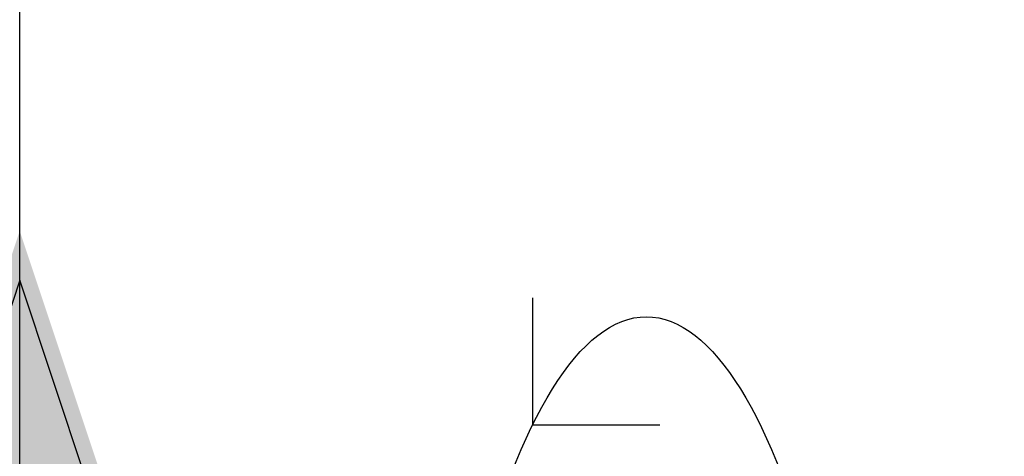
# Model space of a CAD drawing. Header units: millimetres. Extents: x 0 to 4378, y 0 to 2397.
# Tile 482 of 656: x 1405 to 1462, y 1911 to 1937. Entities that reach past the tile are written whole.
import ezdxf

# ---------------------------------------------------------------- set-up
doc = ezdxf.new("R2010")
doc.units = ezdxf.units.MM
doc.header["$LTSCALE"] = 0.2
doc.layers.add('12_Before Rev.Num.', color=5, linetype='Continuous')
doc.layers.add('13_After Rev.Num.', color=6, linetype='Continuous')
doc.styles.add('Rainbow-4.0 Style', font='malgunsl.ttf')
doc.dimstyles.new('Rainbow-4.0 Style', dxfattribs={"dimtxt": 3.5, "dimasz": 2.5, "dimexe": 1, "dimexo": 1, "dimgap": 1, "dimtad": 1, "dimdsep": 46, "dimtxsty": 'Rainbow-4.0 Style', "dimcen": 0, "dimclrd": 251, "dimclre": 251, "dimclrt": 7, "dimazin": 3, "dimtp": 0.1, "dimtm": 0.1, "dimtfac": 0.61, "dimtmove": 0, "dimatfit": 3, "dimfxl": 1, "dimlwd": -1, "dimlwe": -1, "dimarcsym": 1})

# ---------------------------------------------------------------- blocks, each defined once
blk = doc.blocks.new('*D149')
at = {"color": 251, "linetype": 'ByBlock', "transparency": 16777216}
for p, q in [((1404.744, 1904.59), (1404.744, 1965.265)), ((1501.444, 1915.281), (1501.444, 1965.265)), ((1488.944, 1960.265), (1417.244, 1960.265))]:
    blk.add_line(p, q, dxfattribs=at)
at = {"color": 251, "transparency": 16777216}
for points in [[(1417.244, 1962.349), (1417.244, 1958.182), (1404.744, 1960.265)], [(1488.944, 1962.349), (1488.944, 1958.182), (1501.444, 1960.265)]]:
    blk.add_solid(points, dxfattribs=at)
at = {"layer": 'Defpoints', "color": 0, "transparency": 16777216}
for p in [(1404.744, 1960.265), (1501.444, 1910.281), (1404.744, 1899.59)]:
    blk.add_point(p, dxfattribs=at)
at = {"color": 7, "transparency": 16777216, "insert": (1453.094, 1974.313), "char_height": 17.5, "attachment_point": 5, "style": 'Rainbow-4.0 Style'}
blk.add_mtext('96.7', dxfattribs=at)
blk = doc.blocks.new('A$C19ebd0c3_1234')
for q in [(46.929, -0.778), (54.3, 6.594)]:
    blk.add_line((46.929, 6.594), q)
blk.add_ellipse((0, 0), major_axis=(53.194, 0), ratio=0.263273)
blk = doc.blocks.new('A$C46360d6a')
at = {"layer": '12_Before Rev.Num.'}
blk.add_hatch(color=256, dxfattribs=at).paths.add_polyline_path([(0, 49.156), (-4.752, 34.9), (4.752, 34.9)])
for p, q in [((0, 46.78), (-3.96, 34.9)), ((3.96, 34.9), (0, 46.78))]:
    blk.add_line(p, q, dxfattribs=at)

msp = doc.modelspace()

# ---------------------------------------------------------------- block references
at = {"xscale": 1.2, "yscale": 1.2, "zscale": 1.2}
msp.add_blockref('A$C46360d6a', (1404.744, 1865.415), dxfattribs=at)
at = {"layer": '13_After Rev.Num.', "rotation": 90}
msp.add_blockref('A$C19ebd0c3_1234', (1441.089, 1866.231), dxfattribs=at)

# ---------------------------------------------------------------- dimensions: what is measured, and where the dimension line sits
dim = msp.add_linear_dim(base=(1404.744, 1960.265), p1=(1501.444, 1910.281), p2=(1404.744, 1899.59), dimstyle='Rainbow-4.0 Style', override={"dimscale": 5})
dim.commit()
dim.dimension.update_dxf_attribs({"geometry": '*D149', "text_midpoint": (1453.094, 1974.313)})

doc.saveas('drawing.dxf')
